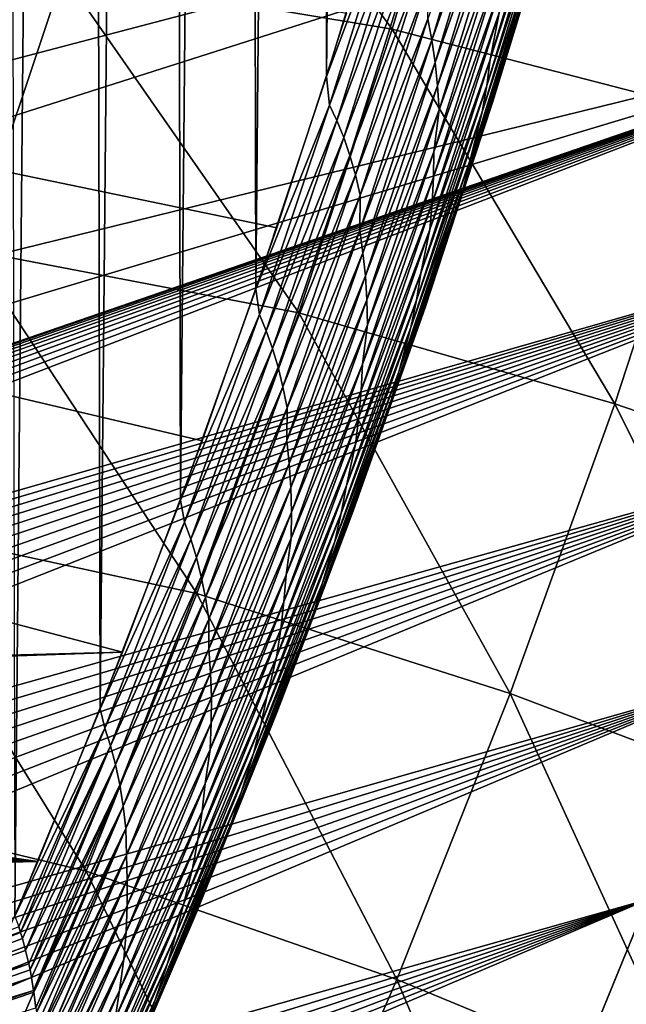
# Model space of a CAD drawing. Header units: millimetres. Extents: x -50 to 50, y -50 to 50.
# Tile 306 of 562: x 26.9 to 28.8, y -11.7 to -8.7. Entities that reach past the tile are written whole.
import ezdxf

# ---------------------------------------------------------------- set-up
doc = ezdxf.new("R2010")
doc.units = ezdxf.units.MM
doc.header["$LTSCALE"] = 65.185185
for name, color, linetype in [('1', 7, 'CONTINUOUS'), ('2', 7, 'CONTINUOUS'), ('21', 7, 'CONTINUOUS'), ('28', 7, 'CONTINUOUS'), ('37', 7, 'CONTINUOUS'), ('39', 7, 'CONTINUOUS'), ('46', 7, 'CONTINUOUS'), ('47', 7, 'CONTINUOUS')]:
    doc.layers.add(name, color=color, linetype=linetype)

msp = doc.modelspace()

# ---------------------------------------------------------------- linework, layer by layer
at = {"layer": '1', "color": 7, "linetype": 'Continuous', "true_color": 0xf5f5f5}
for points in [[(27.2459, -10.6406), (23.179, -10.7472), (3, -4.2351), (27.2459, -10.6406)], [(27.9218, -8.714), (27.7115, -9.3614), (3, -4.2351), (27.9218, -8.714)], [(27.7115, -9.3614), (27.4862, -10.0036), (3, -4.2351), (27.7115, -9.3614)], [(27.4862, -10.0036), (27.2459, -10.6406), (3, -4.2351), (27.4862, -10.0036)], [(23.2853, -10.7499), (23.179, -10.7472), (27.2459, -10.6406), (23.2853, -10.7499)], [(23.3914, -10.758), (23.2853, -10.7499), (27.2459, -10.6406), (23.3914, -10.758)], [(23.497, -10.7714), (23.3914, -10.758), (27.2459, -10.6406), (23.497, -10.7714)], [(26.991, -11.2716), (23.497, -10.7714), (27.2459, -10.6406), (26.991, -11.2716)], [(23.6017, -10.7902), (23.497, -10.7714), (26.991, -11.2716), (23.6017, -10.7902)], [(23.7053, -10.8142), (23.6017, -10.7902), (26.991, -11.2716), (23.7053, -10.8142)], [(23.8077, -10.8435), (23.7053, -10.8142), (26.991, -11.2716), (23.8077, -10.8435)], [(23.9083, -10.8779), (23.8077, -10.8435), (26.991, -11.2716), (23.9083, -10.8779)], [(24.0071, -10.9174), (23.9083, -10.8779), (26.991, -11.2716), (24.0071, -10.9174)], [(24.1038, -10.9618), (24.0071, -10.9174), (26.991, -11.2716), (24.1038, -10.9618)], [(24.1981, -11.0111), (24.1038, -10.9618), (26.991, -11.2716), (24.1981, -11.0111)], [(24.2898, -11.0651), (24.1981, -11.0111), (26.991, -11.2716), (24.2898, -11.0651)], [(24.3786, -11.1236), (24.2898, -11.0651), (26.991, -11.2716), (24.3786, -11.1236)], [(24.4644, -11.1866), (24.3786, -11.1236), (26.991, -11.2716), (24.4644, -11.1866)], [(24.5468, -11.2538), (24.4644, -11.1866), (26.991, -11.2716), (24.5468, -11.2538)], [(24.6258, -11.3251), (24.5468, -11.2538), (26.991, -11.2716), (24.6258, -11.3251)], [(26.7214, -11.8967), (24.6258, -11.3251), (26.991, -11.2716), (26.7214, -11.8967)]]:
    msp.add_3dface(points, dxfattribs=at)
at = {"layer": '2', "color": 7, "linetype": 'Continuous', "true_color": 0xf5f5f5}
for points in [[(27.1293, 10.9346, 4.3), (26.8697, 11.5578, 4.3), (26.9218, -11.436, 4.3), (27.1293, 10.9346, 4.3)], [(27.1785, -10.8117, 4.3), (27.1293, 10.9346, 4.3), (26.9218, -11.436, 4.3), (27.1785, -10.8117, 4.3)], [(27.3745, 10.3054, 4.3), (27.1293, 10.9346, 4.3), (27.1785, -10.8117, 4.3), (27.3745, 10.3054, 4.3)], [(27.4207, -10.1818, 4.3), (27.3745, 10.3054, 4.3), (27.1785, -10.8117, 4.3), (27.4207, -10.1818, 4.3)], [(27.605, 9.6709, 4.3), (27.3745, 10.3054, 4.3), (27.4207, -10.1818, 4.3), (27.605, 9.6709, 4.3)], [(27.6484, -9.5462, 4.3), (27.605, 9.6709, 4.3), (27.4207, -10.1818, 4.3), (27.6484, -9.5462, 4.3)], [(27.8209, 9.0311, 4.3), (27.605, 9.6709, 4.3), (27.6484, -9.5462, 4.3), (27.8209, 9.0311, 4.3)], [(27.8614, -8.9054, 4.3), (27.8209, 9.0311, 4.3), (27.6484, -9.5462, 4.3), (27.8614, -8.9054, 4.3)], [(28.0219, 8.3866, 4.3), (27.8209, 9.0311, 4.3), (27.8614, -8.9054, 4.3), (28.0219, 8.3866, 4.3)], [(28.0595, -8.26, 4.3), (28.0219, 8.3866, 4.3), (27.8614, -8.9054, 4.3), (28.0595, -8.26, 4.3)]]:
    msp.add_3dface(points, dxfattribs=at)
at = {"layer": '21', "color": 7, "linetype": 'Continuous', "true_color": 0xf5f5f5}
for points in [[(26.9335, -11.469, 4.2994), (25.1661, -12.168, 2.4), (26.9387, -11.4854, 4.2988), (26.9335, -11.469, 4.2994)], [(26.9387, -11.4854, 4.2988), (25.1661, -12.168, 2.4), (26.9443, -11.504, 4.2977), (26.9387, -11.4854, 4.2988)], [(26.9443, -11.504, 4.2977), (25.1661, -12.168, 2.4), (26.954, -11.5399, 4.295), (26.9443, -11.504, 4.2977)], [(26.954, -11.5399, 4.295), (25.1661, -12.168, 2.4), (26.9634, -11.58, 4.2909), (26.954, -11.5399, 4.295)], [(25.1661, -12.168, 2.4), (25.1827, -12.2185, 2.4), (26.9634, -11.58, 4.2909), (25.1661, -12.168, 2.4)], [(26.9634, -11.58, 4.2909), (25.1827, -12.2185, 2.4), (26.9672, -11.5984, 4.2887), (26.9634, -11.58, 4.2909)], [(26.9672, -11.5984, 4.2887), (25.1827, -12.2185, 2.4), (26.9716, -11.6217, 4.2857), (26.9672, -11.5984, 4.2887)], [(26.9716, -11.6217, 4.2857), (25.1827, -12.2185, 2.4), (26.978, -11.6609, 4.2799), (26.9716, -11.6217, 4.2857)], [(25.1827, -12.2185, 2.4), (25.198, -12.2695, 2.4), (26.978, -11.6609, 4.2799), (25.1827, -12.2185, 2.4)], [(26.978, -11.6609, 4.2799), (25.198, -12.2695, 2.4), (26.9787, -11.6658, 4.2792), (26.978, -11.6609, 4.2799)], [(26.9787, -11.6658, 4.2792), (25.198, -12.2695, 2.4), (26.9847, -11.7127, 4.2712), (26.9787, -11.6658, 4.2792)]]:
    msp.add_3dface(points, dxfattribs=at)
at = {"layer": '28', "color": 7, "linetype": 'Continuous', "true_color": 0xf5f5f5}
for points in [[(28.3724, -8.1505, 4.2209), (28.1671, -8.7307, 4.2391), (28.1791, -8.7956, 4.2209), (28.3724, -8.1505, 4.2209)], [(28.3724, -8.1505, 4.2209), (28.1791, -8.7956, 4.2209), (28.3843, -8.2153, 4.2005), (28.3724, -8.1505, 4.2209)], [(28.3843, -8.2153, 4.2005), (28.1791, -8.7956, 4.2209), (28.1888, -8.863, 4.2005), (28.3843, -8.2153, 4.2005)], [(28.3843, -8.2153, 4.2005), (28.1888, -8.863, 4.2005), (28.3938, -8.2825, 4.1781), (28.3843, -8.2153, 4.2005)], [(28.5493, -8.2041, 4.0079), (28.3547, -8.8534, 4.0079), (28.5416, -8.2803, 3.9749), (28.5493, -8.2041, 4.0079)], [(28.5493, -8.2041, 4.0079), (28.3814, -8.713, 4.0398), (28.3547, -8.8534, 4.0079), (28.5493, -8.2041, 4.0079)], [(28.0595, -8.26, 4.3), (27.8614, -8.9054, 4.3), (28.0679, -8.3547, 4.2988), (28.0595, -8.26, 4.3)], [(28.5416, -8.2803, 3.9749), (28.3547, -8.8534, 4.0079), (28.3443, -8.9323, 3.9749), (28.5416, -8.2803, 3.9749)], [(28.5416, -8.2803, 3.9749), (28.3443, -8.9323, 3.9749), (28.5309, -8.3571, 3.941), (28.5416, -8.2803, 3.9749)], [(28.3938, -8.2825, 4.1781), (28.1888, -8.863, 4.2005), (28.196, -8.9328, 4.1781), (28.3938, -8.2825, 4.1781)], [(28.3938, -8.2825, 4.1781), (28.196, -8.9328, 4.1781), (28.4006, -8.3522, 4.1538), (28.3938, -8.2825, 4.1781)], [(28.0679, -8.3547, 4.2988), (27.8614, -8.9054, 4.3), (27.8706, -8.9909, 4.2988), (28.0679, -8.3547, 4.2988)], [(28.0679, -8.3547, 4.2988), (27.8706, -8.9909, 4.2988), (28.0915, -8.4, 4.295), (28.0679, -8.3547, 4.2988)], [(28.4006, -8.3522, 4.1538), (28.196, -8.9328, 4.1781), (28.2004, -9.0052, 4.1538), (28.4006, -8.3522, 4.1538)], [(28.4006, -8.3522, 4.1538), (28.2004, -9.0052, 4.1538), (28.3859, -8.4875, 4.1277), (28.4006, -8.3522, 4.1538)], [(28.5309, -8.3571, 3.941), (28.331, -9.0118, 3.941), (28.496, -8.5065, 3.9064), (28.5309, -8.3571, 3.941)], [(28.5309, -8.3571, 3.941), (28.3443, -8.9323, 3.9749), (28.331, -9.0118, 3.941), (28.5309, -8.3571, 3.941)], [(28.5508, -8.3614, 3.8), (28.4601, -8.6609, 3.8357), (28.3613, -8.9833, 3.8), (28.5508, -8.3614, 3.8)], [(28.0915, -8.4, 4.295), (27.8706, -8.9909, 4.2988), (27.8927, -9.038, 4.295), (28.0915, -8.4, 4.295)], [(28.0915, -8.4, 4.295), (27.8927, -9.038, 4.295), (28.1135, -8.4491, 4.2887), (28.0915, -8.4, 4.295)], [(28.1135, -8.4491, 4.2887), (27.8927, -9.038, 4.295), (27.9131, -9.0892, 4.2887), (28.1135, -8.4491, 4.2887)], [(28.1135, -8.4491, 4.2887), (27.9131, -9.0892, 4.2887), (28.1339, -8.5013, 4.2799), (28.1135, -8.4491, 4.2887)], [(28.3859, -8.4875, 4.1277), (28.1851, -9.1322, 4.1277), (28.3872, -8.5611, 4.0999), (28.3859, -8.4875, 4.1277)], [(28.3859, -8.4875, 4.1277), (28.2004, -9.0052, 4.1538), (28.1851, -9.1322, 4.1277), (28.3859, -8.4875, 4.1277)], [(28.1339, -8.5013, 4.2799), (27.9131, -9.0892, 4.2887), (27.9318, -9.1435, 4.2799), (28.1339, -8.5013, 4.2799)], [(28.1339, -8.5013, 4.2799), (27.9318, -9.1435, 4.2799), (28.1525, -8.557, 4.2687), (28.1339, -8.5013, 4.2799)], [(28.496, -8.5065, 3.9064), (28.2949, -9.1531, 3.9064), (28.4794, -8.5839, 3.8712), (28.496, -8.5065, 3.9064)], [(28.496, -8.5065, 3.9064), (28.331, -9.0118, 3.941), (28.2949, -9.1531, 3.9064), (28.496, -8.5065, 3.9064)], [(28.1525, -8.557, 4.2687), (27.9318, -9.1435, 4.2799), (27.9485, -9.2014, 4.2687), (28.1525, -8.557, 4.2687)], [(28.1525, -8.557, 4.2687), (27.9485, -9.2014, 4.2687), (28.1691, -8.6157, 4.255), (28.1525, -8.557, 4.2687)], [(28.3872, -8.5611, 4.0999), (28.1851, -9.1322, 4.1277), (28.1839, -9.2085, 4.0999), (28.3872, -8.5611, 4.0999)], [(28.3872, -8.5611, 4.0999), (28.1839, -9.2085, 4.0999), (28.3858, -8.6364, 4.0705), (28.3872, -8.5611, 4.0999)], [(28.4794, -8.5839, 3.8712), (28.2949, -9.1531, 3.9064), (28.2756, -9.2331, 3.8712), (28.4794, -8.5839, 3.8712)], [(28.4794, -8.5839, 3.8712), (28.2756, -9.2331, 3.8712), (28.4601, -8.6609, 3.8357), (28.4794, -8.5839, 3.8712)], [(28.1691, -8.6157, 4.255), (27.9485, -9.2014, 4.2687), (27.9631, -9.2625, 4.255), (28.1691, -8.6157, 4.255)], [(28.1691, -8.6157, 4.255), (27.9631, -9.2625, 4.255), (28.1671, -8.7307, 4.2391), (28.1691, -8.6157, 4.255)], [(28.3858, -8.6364, 4.0705), (28.1798, -9.2864, 4.0705), (28.3814, -8.713, 4.0398), (28.3858, -8.6364, 4.0705)], [(28.3858, -8.6364, 4.0705), (28.1839, -9.2085, 4.0999), (28.1798, -9.2864, 4.0705), (28.3858, -8.6364, 4.0705)], [(28.4601, -8.6609, 3.8357), (28.2535, -9.3127, 3.8357), (28.3613, -8.9833, 3.8), (28.4601, -8.6609, 3.8357)], [(28.4601, -8.6609, 3.8357), (28.2756, -9.2331, 3.8712), (28.2535, -9.3127, 3.8357), (28.4601, -8.6609, 3.8357)], [(28.3814, -8.713, 4.0398), (28.1798, -9.2864, 4.0705), (28.1727, -9.3658, 4.0398), (28.3814, -8.713, 4.0398)], [(28.3814, -8.713, 4.0398), (28.1727, -9.3658, 4.0398), (28.3547, -8.8534, 4.0079), (28.3814, -8.713, 4.0398)], [(28.1671, -8.7307, 4.2391), (27.9613, -9.3688, 4.2391), (28.1791, -8.7956, 4.2209), (28.1671, -8.7307, 4.2391)], [(28.1671, -8.7307, 4.2391), (27.9631, -9.2625, 4.255), (27.9613, -9.3688, 4.2391), (28.1671, -8.7307, 4.2391)], [(28.1791, -8.7956, 4.2209), (27.9613, -9.3688, 4.2391), (27.9711, -9.4362, 4.2209), (28.1791, -8.7956, 4.2209)], [(28.1791, -8.7956, 4.2209), (27.9711, -9.4362, 4.2209), (28.1888, -8.863, 4.2005), (28.1791, -8.7956, 4.2209)], [(28.1888, -8.863, 4.2005), (27.9711, -9.4362, 4.2209), (27.9785, -9.5061, 4.2005), (28.1888, -8.863, 4.2005)], [(28.1888, -8.863, 4.2005), (27.9785, -9.5061, 4.2005), (28.196, -8.9328, 4.1781), (28.1888, -8.863, 4.2005)], [(28.3547, -8.8534, 4.0079), (28.1453, -9.498, 4.0079), (28.3443, -8.9323, 3.9749), (28.3547, -8.8534, 4.0079)], [(28.3547, -8.8534, 4.0079), (28.1727, -9.3658, 4.0398), (28.1453, -9.498, 4.0079), (28.3547, -8.8534, 4.0079)], [(27.8614, -8.9054, 4.3), (27.6484, -9.5462, 4.3), (27.8706, -8.9909, 4.2988), (27.8614, -8.9054, 4.3)], [(28.196, -8.9328, 4.1781), (27.9785, -9.5061, 4.2005), (27.9832, -9.5784, 4.1781), (28.196, -8.9328, 4.1781)], [(28.196, -8.9328, 4.1781), (27.9832, -9.5784, 4.1781), (28.2004, -9.0052, 4.1538), (28.196, -8.9328, 4.1781)], [(28.3443, -8.9323, 3.9749), (28.1453, -9.498, 4.0079), (28.1321, -9.5796, 3.9749), (28.3443, -8.9323, 3.9749)], [(28.3443, -8.9323, 3.9749), (28.1321, -9.5796, 3.9749), (28.331, -9.0118, 3.941), (28.3443, -8.9323, 3.9749)], [(27.8706, -8.9909, 4.2988), (27.6484, -9.5462, 4.3), (27.659, -9.6223, 4.2988), (27.8706, -8.9909, 4.2988)], [(27.8706, -8.9909, 4.2988), (27.659, -9.6223, 4.2988), (27.8927, -9.038, 4.295), (27.8706, -8.9909, 4.2988)], [(28.3613, -8.9833, 3.8), (28.2535, -9.3127, 3.8357), (28.1582, -9.6009, 3.8), (28.3613, -8.9833, 3.8)], [(28.2004, -9.0052, 4.1538), (27.9832, -9.5784, 4.1781), (27.9851, -9.6533, 4.1538), (28.2004, -9.0052, 4.1538)], [(28.2004, -9.0052, 4.1538), (27.9851, -9.6533, 4.1538), (28.1851, -9.1322, 4.1277), (28.2004, -9.0052, 4.1538)], [(28.331, -9.0118, 3.941), (28.1159, -9.6618, 3.941), (28.2949, -9.1531, 3.9064), (28.331, -9.0118, 3.941)], [(28.331, -9.0118, 3.941), (28.1321, -9.5796, 3.9749), (28.1159, -9.6618, 3.941), (28.331, -9.0118, 3.941)], [(27.8927, -9.038, 4.295), (27.659, -9.6223, 4.2988), (27.6795, -9.6714, 4.295), (27.8927, -9.038, 4.295)], [(27.8927, -9.038, 4.295), (27.6795, -9.6714, 4.295), (27.9131, -9.0892, 4.2887), (27.8927, -9.038, 4.295)], [(27.9131, -9.0892, 4.2887), (27.6795, -9.6714, 4.295), (27.6982, -9.7245, 4.2887), (27.9131, -9.0892, 4.2887)], [(27.9131, -9.0892, 4.2887), (27.6982, -9.7245, 4.2887), (27.9318, -9.1435, 4.2799), (27.9131, -9.0892, 4.2887)], [(28.1851, -9.1322, 4.1277), (27.9697, -9.7721, 4.1277), (28.1839, -9.2085, 4.0999), (28.1851, -9.1322, 4.1277)], [(28.1851, -9.1322, 4.1277), (27.9851, -9.6533, 4.1538), (27.9697, -9.7721, 4.1277), (28.1851, -9.1322, 4.1277)], [(27.9318, -9.1435, 4.2799), (27.6982, -9.7245, 4.2887), (27.715, -9.7809, 4.2799), (27.9318, -9.1435, 4.2799)], [(27.9318, -9.1435, 4.2799), (27.715, -9.7809, 4.2799), (27.9485, -9.2014, 4.2687), (27.9318, -9.1435, 4.2799)], [(28.2949, -9.1531, 3.9064), (28.0791, -9.7951, 3.9064), (28.2756, -9.2331, 3.8712), (28.2949, -9.1531, 3.9064)], [(28.2949, -9.1531, 3.9064), (28.1159, -9.6618, 3.941), (28.0791, -9.7951, 3.9064), (28.2949, -9.1531, 3.9064)], [(27.9485, -9.2014, 4.2687), (27.715, -9.7809, 4.2799), (27.7297, -9.841, 4.2687), (27.9485, -9.2014, 4.2687)], [(27.9485, -9.2014, 4.2687), (27.7297, -9.841, 4.2687), (27.9631, -9.2625, 4.255), (27.9485, -9.2014, 4.2687)], [(28.1839, -9.2085, 4.0999), (27.9697, -9.7721, 4.1277), (27.9658, -9.8511, 4.0999), (28.1839, -9.2085, 4.0999)], [(28.1839, -9.2085, 4.0999), (27.9658, -9.8511, 4.0999), (28.1798, -9.2864, 4.0705), (28.1839, -9.2085, 4.0999)], [(28.2756, -9.2331, 3.8712), (28.0791, -9.7951, 3.9064), (28.057, -9.8776, 3.8712), (28.2756, -9.2331, 3.8712)], [(28.2756, -9.2331, 3.8712), (28.057, -9.8776, 3.8712), (28.2535, -9.3127, 3.8357), (28.2756, -9.2331, 3.8712)], [(27.9631, -9.2625, 4.255), (27.7297, -9.841, 4.2687), (27.7422, -9.9043, 4.255), (27.9631, -9.2625, 4.255)], [(27.9631, -9.2625, 4.255), (27.7422, -9.9043, 4.255), (27.9613, -9.3688, 4.2391), (27.9631, -9.2625, 4.255)], [(28.1798, -9.2864, 4.0705), (27.9589, -9.9316, 4.0705), (28.1727, -9.3658, 4.0398), (28.1798, -9.2864, 4.0705)], [(28.1798, -9.2864, 4.0705), (27.9658, -9.8511, 4.0999), (27.9589, -9.9316, 4.0705), (28.1798, -9.2864, 4.0705)], [(28.2535, -9.3127, 3.8357), (28.032, -9.9596, 3.8357), (28.1582, -9.6009, 3.8), (28.2535, -9.3127, 3.8357)], [(28.2535, -9.3127, 3.8357), (28.057, -9.8776, 3.8712), (28.032, -9.9596, 3.8357), (28.2535, -9.3127, 3.8357)], [(27.9613, -9.3688, 4.2391), (27.7411, -10.0021, 4.2391), (27.9711, -9.4362, 4.2209), (27.9613, -9.3688, 4.2391)], [(27.9613, -9.3688, 4.2391), (27.7422, -9.9043, 4.255), (27.7411, -10.0021, 4.2391), (27.9613, -9.3688, 4.2391)], [(28.1727, -9.3658, 4.0398), (27.9589, -9.9316, 4.0705), (27.9491, -10.0135, 4.0398), (28.1727, -9.3658, 4.0398)], [(28.1727, -9.3658, 4.0398), (27.9491, -10.0135, 4.0398), (28.1453, -9.498, 4.0079), (28.1727, -9.3658, 4.0398)], [(27.9711, -9.4362, 4.2209), (27.7411, -10.0021, 4.2391), (27.7486, -10.0719, 4.2209), (27.9711, -9.4362, 4.2209)], [(27.9711, -9.4362, 4.2209), (27.7486, -10.0719, 4.2209), (27.9785, -9.5061, 4.2005), (27.9711, -9.4362, 4.2209)], [(28.1453, -9.498, 4.0079), (27.9213, -10.1377, 4.0079), (28.1321, -9.5796, 3.9749), (28.1453, -9.498, 4.0079)], [(28.1453, -9.498, 4.0079), (27.9491, -10.0135, 4.0398), (27.9213, -10.1377, 4.0079), (28.1453, -9.498, 4.0079)], [(27.9785, -9.5061, 4.2005), (27.7486, -10.0719, 4.2209), (27.7535, -10.1442, 4.2005), (27.9785, -9.5061, 4.2005)], [(27.9785, -9.5061, 4.2005), (27.7535, -10.1442, 4.2005), (27.9832, -9.5784, 4.1781), (27.9785, -9.5061, 4.2005)], [(27.6484, -9.5462, 4.3), (27.4207, -10.1818, 4.3), (27.659, -9.6223, 4.2988), (27.6484, -9.5462, 4.3)], [(27.9832, -9.5784, 4.1781), (27.7535, -10.1442, 4.2005), (27.7557, -10.2189, 4.1781), (27.9832, -9.5784, 4.1781)], [(27.9832, -9.5784, 4.1781), (27.7557, -10.2189, 4.1781), (27.9851, -9.6533, 4.1538), (27.9832, -9.5784, 4.1781)], [(28.1321, -9.5796, 3.9749), (27.9213, -10.1377, 4.0079), (27.9052, -10.2218, 3.9749), (28.1321, -9.5796, 3.9749)], [(28.1321, -9.5796, 3.9749), (27.9052, -10.2218, 3.9749), (28.1159, -9.6618, 3.941), (28.1321, -9.5796, 3.9749)], [(28.1582, -9.6009, 3.8), (28.032, -9.9596, 3.8357), (27.9417, -10.214, 3.8), (28.1582, -9.6009, 3.8)], [(27.659, -9.6223, 4.2988), (27.4207, -10.1818, 4.3), (27.433, -10.2488, 4.2988), (27.659, -9.6223, 4.2988)], [(27.659, -9.6223, 4.2988), (27.433, -10.2488, 4.2988), (27.6795, -9.6714, 4.295), (27.659, -9.6223, 4.2988)], [(27.6795, -9.6714, 4.295), (27.433, -10.2488, 4.2988), (27.4519, -10.2997, 4.295), (27.6795, -9.6714, 4.295)], [(27.6795, -9.6714, 4.295), (27.4519, -10.2997, 4.295), (27.6982, -9.7245, 4.2887), (27.6795, -9.6714, 4.295)], [(27.9851, -9.6533, 4.1538), (27.755, -10.2964, 4.1538), (27.9697, -9.7721, 4.1277), (27.9851, -9.6533, 4.1538)], [(27.9851, -9.6533, 4.1538), (27.7557, -10.2189, 4.1781), (27.755, -10.2964, 4.1538), (27.9851, -9.6533, 4.1538)], [(28.1159, -9.6618, 3.941), (27.886, -10.3066, 3.941), (28.0791, -9.7951, 3.9064), (28.1159, -9.6618, 3.941)], [(28.1159, -9.6618, 3.941), (27.9052, -10.2218, 3.9749), (27.886, -10.3066, 3.941), (28.1159, -9.6618, 3.941)], [(27.6982, -9.7245, 4.2887), (27.4519, -10.2997, 4.295), (27.4688, -10.3548, 4.2887), (27.6982, -9.7245, 4.2887)], [(27.6982, -9.7245, 4.2887), (27.4688, -10.3548, 4.2887), (27.715, -9.7809, 4.2799), (27.6982, -9.7245, 4.2887)], [(27.715, -9.7809, 4.2799), (27.4688, -10.3548, 4.2887), (27.4837, -10.4132, 4.2799), (27.715, -9.7809, 4.2799)], [(27.715, -9.7809, 4.2799), (27.4837, -10.4132, 4.2799), (27.7297, -9.841, 4.2687), (27.715, -9.7809, 4.2799)], [(27.9697, -9.7721, 4.1277), (27.7397, -10.407, 4.1277), (27.9658, -9.8511, 4.0999), (27.9697, -9.7721, 4.1277)], [(27.9697, -9.7721, 4.1277), (27.755, -10.2964, 4.1538), (27.7397, -10.407, 4.1277), (27.9697, -9.7721, 4.1277)], [(28.0791, -9.7951, 3.9064), (27.8488, -10.4319, 3.9064), (28.057, -9.8776, 3.8712), (28.0791, -9.7951, 3.9064)], [(28.0791, -9.7951, 3.9064), (27.886, -10.3066, 3.941), (27.8488, -10.4319, 3.9064), (28.0791, -9.7951, 3.9064)], [(27.7297, -9.841, 4.2687), (27.4837, -10.4132, 4.2799), (27.4963, -10.4754, 4.2687), (27.7297, -9.841, 4.2687)], [(27.7297, -9.841, 4.2687), (27.4963, -10.4754, 4.2687), (27.7422, -9.9043, 4.255), (27.7297, -9.841, 4.2687)], [(27.9658, -9.8511, 4.0999), (27.7397, -10.407, 4.1277), (27.733, -10.4884, 4.0999), (27.9658, -9.8511, 4.0999)], [(27.9658, -9.8511, 4.0999), (27.733, -10.4884, 4.0999), (27.9589, -9.9316, 4.0705), (27.9658, -9.8511, 4.0999)], [(28.057, -9.8776, 3.8712), (27.8488, -10.4319, 3.9064), (27.8237, -10.5168, 3.8712), (28.057, -9.8776, 3.8712)], [(28.057, -9.8776, 3.8712), (27.8237, -10.5168, 3.8712), (28.032, -9.9596, 3.8357), (28.057, -9.8776, 3.8712)], [(27.7422, -9.9043, 4.255), (27.4963, -10.4754, 4.2687), (27.5067, -10.5409, 4.255), (27.7422, -9.9043, 4.255)], [(27.7422, -9.9043, 4.255), (27.5067, -10.5409, 4.255), (27.7411, -10.0021, 4.2391), (27.7422, -9.9043, 4.255)], [(27.9589, -9.9316, 4.0705), (27.7233, -10.5715, 4.0705), (27.9491, -10.0135, 4.0398), (27.9589, -9.9316, 4.0705)], [(27.9589, -9.9316, 4.0705), (27.733, -10.4884, 4.0999), (27.7233, -10.5715, 4.0705), (27.9589, -9.9316, 4.0705)], [(28.032, -9.9596, 3.8357), (27.7957, -10.6012, 3.8357), (27.9417, -10.214, 3.8), (28.032, -9.9596, 3.8357)], [(28.032, -9.9596, 3.8357), (27.8237, -10.5168, 3.8712), (27.7957, -10.6012, 3.8357), (28.032, -9.9596, 3.8357)], [(27.7411, -10.0021, 4.2391), (27.5065, -10.6303, 4.2391), (27.7486, -10.0719, 4.2209), (27.7411, -10.0021, 4.2391)], [(27.7411, -10.0021, 4.2391), (27.5067, -10.5409, 4.255), (27.5065, -10.6303, 4.2391), (27.7411, -10.0021, 4.2391)], [(27.9491, -10.0135, 4.0398), (27.7233, -10.5715, 4.0705), (27.7105, -10.656, 4.0398), (27.9491, -10.0135, 4.0398)], [(27.9491, -10.0135, 4.0398), (27.7105, -10.656, 4.0398), (27.9213, -10.1377, 4.0079), (27.9491, -10.0135, 4.0398)], [(27.7486, -10.0719, 4.2209), (27.5065, -10.6303, 4.2391), (27.5116, -10.7023, 4.2209), (27.7486, -10.0719, 4.2209)], [(27.7486, -10.0719, 4.2209), (27.5116, -10.7023, 4.2209), (27.7535, -10.1442, 4.2005), (27.7486, -10.0719, 4.2209)], [(27.7535, -10.1442, 4.2005), (27.5116, -10.7023, 4.2209), (27.514, -10.7769, 4.2005), (27.7535, -10.1442, 4.2005)], [(27.7535, -10.1442, 4.2005), (27.514, -10.7769, 4.2005), (27.7557, -10.2189, 4.1781), (27.7535, -10.1442, 4.2005)], [(27.9213, -10.1377, 4.0079), (27.6827, -10.7722, 4.0079), (27.9052, -10.2218, 3.9749), (27.9213, -10.1377, 4.0079)], [(27.9213, -10.1377, 4.0079), (27.7105, -10.656, 4.0398), (27.6827, -10.7722, 4.0079), (27.9213, -10.1377, 4.0079)], [(27.4207, -10.1818, 4.3), (27.1785, -10.8117, 4.3), (27.433, -10.2488, 4.2988), (27.4207, -10.1818, 4.3)], [(27.7557, -10.2189, 4.1781), (27.514, -10.7769, 4.2005), (27.5136, -10.854, 4.1781), (27.7557, -10.2189, 4.1781)], [(27.7557, -10.2189, 4.1781), (27.5136, -10.854, 4.1781), (27.755, -10.2964, 4.1538), (27.7557, -10.2189, 4.1781)], [(27.9052, -10.2218, 3.9749), (27.6636, -10.8587, 3.9749), (27.886, -10.3066, 3.941), (27.9052, -10.2218, 3.9749)], [(27.9052, -10.2218, 3.9749), (27.6827, -10.7722, 4.0079), (27.6636, -10.8587, 3.9749), (27.9052, -10.2218, 3.9749)], [(27.9417, -10.214, 3.8), (27.7957, -10.6012, 3.8357), (27.7118, -10.8221, 3.8), (27.9417, -10.214, 3.8)], [(27.433, -10.2488, 4.2988), (27.1785, -10.8117, 4.3), (27.1928, -10.87, 4.2988), (27.433, -10.2488, 4.2988)], [(27.433, -10.2488, 4.2988), (27.1928, -10.87, 4.2988), (27.4519, -10.2997, 4.295), (27.433, -10.2488, 4.2988)], [(27.4519, -10.2997, 4.295), (27.1928, -10.87, 4.2988), (27.21, -10.9227, 4.295), (27.4519, -10.2997, 4.295)], [(27.4519, -10.2997, 4.295), (27.21, -10.9227, 4.295), (27.4688, -10.3548, 4.2887), (27.4519, -10.2997, 4.295)], [(27.755, -10.2964, 4.1538), (27.5101, -10.934, 4.1538), (27.7397, -10.407, 4.1277), (27.755, -10.2964, 4.1538)], [(27.755, -10.2964, 4.1538), (27.5136, -10.854, 4.1781), (27.5101, -10.934, 4.1538), (27.755, -10.2964, 4.1538)], [(27.886, -10.3066, 3.941), (27.6413, -10.9459, 3.941), (27.8488, -10.4319, 3.9064), (27.886, -10.3066, 3.941)], [(27.886, -10.3066, 3.941), (27.6636, -10.8587, 3.9749), (27.6413, -10.9459, 3.941), (27.886, -10.3066, 3.941)], [(27.4688, -10.3548, 4.2887), (27.21, -10.9227, 4.295), (27.225, -10.9796, 4.2887), (27.4688, -10.3548, 4.2887)], [(27.4688, -10.3548, 4.2887), (27.225, -10.9796, 4.2887), (27.4837, -10.4132, 4.2799), (27.4688, -10.3548, 4.2887)], [(27.4837, -10.4132, 4.2799), (27.225, -10.9796, 4.2887), (27.238, -11.04, 4.2799), (27.4837, -10.4132, 4.2799)], [(27.4837, -10.4132, 4.2799), (27.238, -11.04, 4.2799), (27.4963, -10.4754, 4.2687), (27.4837, -10.4132, 4.2799)], [(27.7397, -10.407, 4.1277), (27.4954, -11.0364, 4.1277), (27.733, -10.4884, 4.0999), (27.7397, -10.407, 4.1277)], [(27.7397, -10.407, 4.1277), (27.5101, -10.934, 4.1538), (27.4954, -11.0364, 4.1277), (27.7397, -10.407, 4.1277)], [(27.8488, -10.4319, 3.9064), (27.6041, -11.0633, 3.9064), (27.8237, -10.5168, 3.8712), (27.8488, -10.4319, 3.9064)], [(27.8488, -10.4319, 3.9064), (27.6413, -10.9459, 3.941), (27.6041, -11.0633, 3.9064), (27.8488, -10.4319, 3.9064)], [(27.4963, -10.4754, 4.2687), (27.238, -11.04, 4.2799), (27.2485, -11.1043, 4.2687), (27.4963, -10.4754, 4.2687)], [(27.4963, -10.4754, 4.2687), (27.2485, -11.1043, 4.2687), (27.5067, -10.5409, 4.255), (27.4963, -10.4754, 4.2687)], [(27.733, -10.4884, 4.0999), (27.4954, -11.0364, 4.1277), (27.4858, -11.1203, 4.0999), (27.733, -10.4884, 4.0999)], [(27.733, -10.4884, 4.0999), (27.4858, -11.1203, 4.0999), (27.7233, -10.5715, 4.0705), (27.733, -10.4884, 4.0999)], [(27.8237, -10.5168, 3.8712), (27.6041, -11.0633, 3.9064), (27.5758, -11.1506, 3.8712), (27.8237, -10.5168, 3.8712)], [(27.8237, -10.5168, 3.8712), (27.5758, -11.1506, 3.8712), (27.7957, -10.6012, 3.8357), (27.8237, -10.5168, 3.8712)], [(27.5067, -10.5409, 4.255), (27.2485, -11.1043, 4.2687), (27.2565, -11.1719, 4.255), (27.5067, -10.5409, 4.255)], [(27.5067, -10.5409, 4.255), (27.2565, -11.1719, 4.255), (27.5065, -10.6303, 4.2391), (27.5067, -10.5409, 4.255)], [(27.7233, -10.5715, 4.0705), (27.473, -11.2058, 4.0705), (27.7105, -10.656, 4.0398), (27.7233, -10.5715, 4.0705)], [(27.7233, -10.5715, 4.0705), (27.4858, -11.1203, 4.0999), (27.473, -11.2058, 4.0705), (27.7233, -10.5715, 4.0705)], [(27.7957, -10.6012, 3.8357), (27.5447, -11.2372, 3.8357), (27.7118, -10.8221, 3.8), (27.7957, -10.6012, 3.8357)], [(27.7957, -10.6012, 3.8357), (27.5758, -11.1506, 3.8712), (27.5447, -11.2372, 3.8357), (27.7957, -10.6012, 3.8357)], [(27.5065, -10.6303, 4.2391), (27.2565, -11.1719, 4.255), (27.2577, -11.2529, 4.2391), (27.5065, -10.6303, 4.2391)], [(27.5065, -10.6303, 4.2391), (27.2577, -11.2529, 4.2391), (27.5116, -10.7023, 4.2209), (27.5065, -10.6303, 4.2391)], [(27.7105, -10.656, 4.0398), (27.473, -11.2058, 4.0705), (27.4571, -11.2928, 4.0398), (27.7105, -10.656, 4.0398)], [(27.7105, -10.656, 4.0398), (27.4571, -11.2928, 4.0398), (27.6827, -10.7722, 4.0079), (27.7105, -10.656, 4.0398)], [(27.5116, -10.7023, 4.2209), (27.2577, -11.2529, 4.2391), (27.2603, -11.3272, 4.2209), (27.5116, -10.7023, 4.2209)], [(27.5116, -10.7023, 4.2209), (27.2603, -11.3272, 4.2209), (27.514, -10.7769, 4.2005), (27.5116, -10.7023, 4.2209)], [(27.6827, -10.7722, 4.0079), (27.4571, -11.2928, 4.0398), (27.4297, -11.401, 4.0079), (27.6827, -10.7722, 4.0079)], [(27.6827, -10.7722, 4.0079), (27.4297, -11.401, 4.0079), (27.6636, -10.8587, 3.9749), (27.6827, -10.7722, 4.0079)], [(27.514, -10.7769, 4.2005), (27.26, -11.4041, 4.2005), (27.5136, -10.854, 4.1781), (27.514, -10.7769, 4.2005)], [(27.514, -10.7769, 4.2005), (27.2603, -11.3272, 4.2209), (27.26, -11.4041, 4.2005), (27.514, -10.7769, 4.2005)], [(27.1785, -10.8117, 4.3), (26.9218, -11.436, 4.3), (27.1928, -10.87, 4.2988), (27.1785, -10.8117, 4.3)], [(27.7118, -10.8221, 3.8), (27.5447, -11.2372, 3.8357), (27.4687, -11.4251, 3.8), (27.7118, -10.8221, 3.8)], [(27.5136, -10.854, 4.1781), (27.26, -11.4041, 4.2005), (27.2569, -11.4835, 4.1781), (27.5136, -10.854, 4.1781)], [(27.5136, -10.854, 4.1781), (27.2569, -11.4835, 4.1781), (27.5101, -10.934, 4.1538), (27.5136, -10.854, 4.1781)], [(27.6636, -10.8587, 3.9749), (27.4074, -11.4899, 3.9749), (27.6413, -10.9459, 3.941), (27.6636, -10.8587, 3.9749)], [(27.6636, -10.8587, 3.9749), (27.4297, -11.401, 4.0079), (27.4074, -11.4899, 3.9749), (27.6636, -10.8587, 3.9749)], [(26.9218, -11.436, 4.3), (26.9335, -11.469, 4.2994), (27.1928, -10.87, 4.2988), (26.9218, -11.436, 4.3)], [(26.9335, -11.469, 4.2994), (26.9387, -11.4854, 4.2988), (27.1928, -10.87, 4.2988), (26.9335, -11.469, 4.2994)], [(27.1928, -10.87, 4.2988), (26.9387, -11.4854, 4.2988), (27.21, -10.9227, 4.295), (27.1928, -10.87, 4.2988)], [(26.9387, -11.4854, 4.2988), (26.9443, -11.504, 4.2977), (27.21, -10.9227, 4.295), (26.9387, -11.4854, 4.2988)], [(26.9443, -11.504, 4.2977), (26.954, -11.5399, 4.295), (27.21, -10.9227, 4.295), (26.9443, -11.504, 4.2977)], [(27.21, -10.9227, 4.295), (26.954, -11.5399, 4.295), (27.225, -10.9796, 4.2887), (27.21, -10.9227, 4.295)], [(27.5101, -10.934, 4.1538), (27.2505, -11.5657, 4.1538), (27.4954, -11.0364, 4.1277), (27.5101, -10.934, 4.1538)], [(27.5101, -10.934, 4.1538), (27.2569, -11.4835, 4.1781), (27.2505, -11.5657, 4.1538), (27.5101, -10.934, 4.1538)], [(27.6413, -10.9459, 3.941), (27.382, -11.5795, 3.941), (27.6041, -11.0633, 3.9064), (27.6413, -10.9459, 3.941)], [(27.6413, -10.9459, 3.941), (27.4074, -11.4899, 3.9749), (27.382, -11.5795, 3.941), (27.6413, -10.9459, 3.941)], [(26.954, -11.5399, 4.295), (26.9634, -11.58, 4.2909), (27.225, -10.9796, 4.2887), (26.954, -11.5399, 4.295)], [(26.9634, -11.58, 4.2909), (26.9672, -11.5984, 4.2887), (27.225, -10.9796, 4.2887), (26.9634, -11.58, 4.2909)], [(27.225, -10.9796, 4.2887), (26.9672, -11.5984, 4.2887), (27.238, -11.04, 4.2799), (27.225, -10.9796, 4.2887)], [(26.9672, -11.5984, 4.2887), (26.9716, -11.6217, 4.2857), (27.238, -11.04, 4.2799), (26.9672, -11.5984, 4.2887)], [(26.9716, -11.6217, 4.2857), (26.978, -11.6609, 4.2799), (27.238, -11.04, 4.2799), (26.9716, -11.6217, 4.2857)], [(27.238, -11.04, 4.2799), (26.978, -11.6609, 4.2799), (27.2485, -11.1043, 4.2687), (27.238, -11.04, 4.2799)], [(27.4954, -11.0364, 4.1277), (27.2367, -11.6602, 4.1277), (27.4858, -11.1203, 4.0999), (27.4954, -11.0364, 4.1277)], [(27.4954, -11.0364, 4.1277), (27.2505, -11.5657, 4.1538), (27.2367, -11.6602, 4.1277), (27.4954, -11.0364, 4.1277)], [(27.6041, -11.0633, 3.9064), (27.345, -11.689, 3.9064), (27.5758, -11.1506, 3.8712), (27.6041, -11.0633, 3.9064)], [(27.6041, -11.0633, 3.9064), (27.382, -11.5795, 3.941), (27.345, -11.689, 3.9064), (27.6041, -11.0633, 3.9064)], [(26.978, -11.6609, 4.2799), (26.9787, -11.6658, 4.2792), (27.2485, -11.1043, 4.2687), (26.978, -11.6609, 4.2799)], [(26.9787, -11.6658, 4.2792), (26.9847, -11.7127, 4.2712), (27.2485, -11.1043, 4.2687), (26.9787, -11.6658, 4.2792)], [(26.9847, -11.7127, 4.2712), (26.9863, -11.727, 4.2687), (27.2485, -11.1043, 4.2687), (26.9847, -11.7127, 4.2712)], [(27.2485, -11.1043, 4.2687), (26.9863, -11.727, 4.2687), (27.2565, -11.1719, 4.255), (27.2485, -11.1043, 4.2687)], [(27.4858, -11.1203, 4.0999), (27.2367, -11.6602, 4.1277), (27.2241, -11.7464, 4.0999), (27.4858, -11.1203, 4.0999)], [(27.4858, -11.1203, 4.0999), (27.2241, -11.7464, 4.0999), (27.473, -11.2058, 4.0705), (27.4858, -11.1203, 4.0999)], [(27.5758, -11.1506, 3.8712), (27.345, -11.689, 3.9064), (27.3135, -11.7785, 3.8712), (27.5758, -11.1506, 3.8712)], [(27.5758, -11.1506, 3.8712), (27.3135, -11.7785, 3.8712), (27.5447, -11.2372, 3.8357), (27.5758, -11.1506, 3.8712)], [(26.9863, -11.727, 4.2687), (26.9895, -11.7622, 4.262), (27.2565, -11.1719, 4.255), (26.9863, -11.727, 4.2687)], [(26.9895, -11.7622, 4.262), (26.992, -11.7967, 4.255), (27.2565, -11.1719, 4.255), (26.9895, -11.7622, 4.262)], [(27.2565, -11.1719, 4.255), (26.992, -11.7967, 4.255), (27.2577, -11.2529, 4.2391), (27.2565, -11.1719, 4.255)], [(27.473, -11.2058, 4.0705), (27.2082, -11.8343, 4.0705), (27.4571, -11.2928, 4.0398), (27.473, -11.2058, 4.0705)], [(27.473, -11.2058, 4.0705), (27.2241, -11.7464, 4.0999), (27.2082, -11.8343, 4.0705), (27.473, -11.2058, 4.0705)], [(27.5447, -11.2372, 3.8357), (27.2792, -11.8673, 3.8357), (27.4687, -11.4251, 3.8), (27.5447, -11.2372, 3.8357)], [(27.5447, -11.2372, 3.8357), (27.3135, -11.7785, 3.8712), (27.2792, -11.8673, 3.8357), (27.5447, -11.2372, 3.8357)], [(26.992, -11.7967, 4.255), (26.9929, -11.8136, 4.2515), (27.2577, -11.2529, 4.2391), (26.992, -11.7967, 4.255)], [(26.9929, -11.8136, 4.2515), (26.9948, -11.8668, 4.2397), (27.2577, -11.2529, 4.2391), (26.9929, -11.8136, 4.2515)], [(26.9948, -11.8668, 4.2397), (26.9948, -11.8697, 4.2391), (27.2577, -11.2529, 4.2391), (26.9948, -11.8668, 4.2397)], [(27.2577, -11.2529, 4.2391), (26.9948, -11.8697, 4.2391), (27.2603, -11.3272, 4.2209), (27.2577, -11.2529, 4.2391)], [(27.4571, -11.2928, 4.0398), (27.2082, -11.8343, 4.0705), (27.1892, -11.9235, 4.0398), (27.4571, -11.2928, 4.0398)], [(27.4571, -11.2928, 4.0398), (27.1892, -11.9235, 4.0398), (27.4297, -11.401, 4.0079), (27.4571, -11.2928, 4.0398)], [(26.9948, -11.8697, 4.2391), (26.9952, -11.9225, 4.2266), (27.2603, -11.3272, 4.2209), (26.9948, -11.8697, 4.2391)], [(26.9952, -11.9225, 4.2266), (26.9949, -11.9457, 4.2209), (27.2603, -11.3272, 4.2209), (26.9952, -11.9225, 4.2266)], [(27.2603, -11.3272, 4.2209), (26.9949, -11.9457, 4.2209), (27.26, -11.4041, 4.2005), (27.2603, -11.3272, 4.2209)], [(26.9939, -11.9807, 4.2121), (26.9919, -12.0248, 4.2006), (27.26, -11.4041, 4.2005), (26.9939, -11.9807, 4.2121)], [(27.26, -11.4041, 4.2005), (26.9919, -12.0248, 4.2006), (27.2569, -11.4835, 4.1781), (27.26, -11.4041, 4.2005)], [(26.9949, -11.9457, 4.2209), (26.9939, -11.9807, 4.2121), (27.26, -11.4041, 4.2005), (26.9949, -11.9457, 4.2209)], [(27.4297, -11.401, 4.0079), (27.1892, -11.9235, 4.0398), (27.1624, -12.0239, 4.0079), (27.4297, -11.401, 4.0079)], [(27.4297, -11.401, 4.0079), (27.1624, -12.0239, 4.0079), (27.4074, -11.4899, 3.9749), (27.4297, -11.401, 4.0079)], [(27.4687, -11.4251, 3.8), (27.2792, -11.8673, 3.8357), (27.2125, -12.0227, 3.8), (27.4687, -11.4251, 3.8)], [(26.9908, -12.042, 4.196), (26.9858, -12.1068, 4.1781), (27.2569, -11.4835, 4.1781), (26.9908, -12.042, 4.196)], [(27.2569, -11.4835, 4.1781), (26.9858, -12.1068, 4.1781), (27.2505, -11.5657, 4.1538), (27.2569, -11.4835, 4.1781)], [(26.9919, -12.0248, 4.2006), (26.9908, -12.042, 4.196), (27.2569, -11.4835, 4.1781), (26.9919, -12.0248, 4.2006)], [(27.4074, -11.4899, 3.9749), (27.1369, -12.1151, 3.9749), (27.382, -11.5795, 3.941), (27.4074, -11.4899, 3.9749)], [(27.4074, -11.4899, 3.9749), (27.1624, -12.0239, 4.0079), (27.1369, -12.1151, 3.9749), (27.4074, -11.4899, 3.9749)], [(26.9786, -12.1742, 4.1588), (26.9765, -12.1909, 4.1538), (27.2505, -11.5657, 4.1538), (26.9786, -12.1742, 4.1588)], [(27.2505, -11.5657, 4.1538), (26.9765, -12.1909, 4.1538), (27.2367, -11.6602, 4.1277), (27.2505, -11.5657, 4.1538)], [(26.9858, -12.1068, 4.1781), (26.9786, -12.1742, 4.1588), (27.2505, -11.5657, 4.1538), (26.9858, -12.1068, 4.1781)], [(27.382, -11.5795, 3.941), (27.1081, -12.2069, 3.941), (27.345, -11.689, 3.9064), (27.382, -11.5795, 3.941)], [(27.382, -11.5795, 3.941), (27.1369, -12.1151, 3.9749), (27.1081, -12.2069, 3.941), (27.382, -11.5795, 3.941)], [(26.969, -12.2455, 4.1375), (26.9641, -12.2774, 4.1277), (27.2367, -11.6602, 4.1277), (26.969, -12.2455, 4.1375)], [(27.2367, -11.6602, 4.1277), (26.9641, -12.2774, 4.1277), (27.2241, -11.7464, 4.0999), (27.2367, -11.6602, 4.1277)], [(26.9765, -12.1909, 4.1538), (26.969, -12.2455, 4.1375), (27.2367, -11.6602, 4.1277), (26.9765, -12.1909, 4.1538)], [(27.345, -11.689, 3.9064), (27.0717, -12.3086, 3.9064), (27.3135, -11.7785, 3.8712), (27.345, -11.689, 3.9064)], [(27.345, -11.689, 3.9064), (27.1081, -12.2069, 3.941), (27.0717, -12.3086, 3.9064), (27.345, -11.689, 3.9064)]]:
    msp.add_3dface(points, dxfattribs=at)
at = {"layer": '37', "color": 15, "linetype": 'Continuous', "true_color": 0xaf503c}
for points in [[(27.32, -7.7566, -11.977), (28.0594, -8.7625, -11.5629), (27.0674, -8.5966, -11.977), (27.32, -7.7566, -11.977)], [(28.3147, -7.8989, -11.5629), (28.0594, -8.7625, -11.5629), (27.32, -7.7566, -11.977), (28.3147, -7.8989, -11.5629)], [(28.3147, -7.8989, -11.5629), (29.0193, -9.01, -11.1346), (28.0594, -8.7625, -11.5629), (28.3147, -7.8989, -11.5629)], [(29.281, -8.1194, -11.1346), (29.0193, -9.01, -11.1346), (28.3147, -7.8989, -11.5629), (29.281, -8.1194, -11.1346)], [(26.2087, -7.9841, -12.3767), (27.0674, -8.5966, -11.977), (25.9551, -8.7736, -12.3767), (26.2087, -7.9841, -12.3767)], [(27.0674, -8.5966, -11.977), (26.7889, -9.4285, -11.977), (25.9551, -8.7736, -12.3767), (27.0674, -8.5966, -11.977)], [(27.0674, -8.5966, -11.977), (27.7778, -9.6178, -11.5629), (26.7889, -9.4285, -11.977), (27.0674, -8.5966, -11.977)], [(28.0594, -8.7625, -11.5629), (27.7778, -9.6178, -11.5629), (27.0674, -8.5966, -11.977), (28.0594, -8.7625, -11.5629)], [(28.0594, -8.7625, -11.5629), (28.7305, -9.8921, -11.1346), (27.7778, -9.6178, -11.5629), (28.0594, -8.7625, -11.5629)], [(29.0193, -9.01, -11.1346), (28.7305, -9.8921, -11.1346), (28.0594, -8.7625, -11.5629), (29.0193, -9.01, -11.1346)], [(29.0193, -9.01, -11.1346), (29.661, -10.2114, -10.6921), (28.7305, -9.8921, -11.1346), (29.0193, -9.01, -11.1346)], [(26.7889, -9.4285, -11.977), (27.4702, -10.4641, -11.5629), (26.4849, -10.2513, -11.977), (26.7889, -9.4285, -11.977)], [(27.7778, -9.6178, -11.5629), (27.4702, -10.4641, -11.5629), (26.7889, -9.4285, -11.977), (27.7778, -9.6178, -11.5629)], [(27.7778, -9.6178, -11.5629), (28.4149, -10.765, -11.1346), (27.4702, -10.4641, -11.5629), (27.7778, -9.6178, -11.5629)], [(28.7305, -9.8921, -11.1346), (28.4149, -10.765, -11.1346), (27.7778, -9.6178, -11.5629), (28.7305, -9.8921, -11.1346)], [(28.7305, -9.8921, -11.1346), (29.3352, -11.1126, -10.6921), (28.4149, -10.765, -11.1346), (28.7305, -9.8921, -11.1346)], [(29.661, -10.2114, -10.6921), (29.3352, -11.1126, -10.6921), (28.7305, -9.8921, -11.1346), (29.661, -10.2114, -10.6921)], [(26.4849, -10.2513, -11.977), (27.1367, -11.3006, -11.5629), (26.1556, -11.0644, -11.977), (26.4849, -10.2513, -11.977)], [(27.4702, -10.4641, -11.5629), (27.1367, -11.3006, -11.5629), (26.4849, -10.2513, -11.977), (27.4702, -10.4641, -11.5629)], [(27.4702, -10.4641, -11.5629), (28.0728, -11.6278, -11.1346), (27.1367, -11.3006, -11.5629), (27.4702, -10.4641, -11.5629)], [(28.4149, -10.765, -11.1346), (28.0728, -11.6278, -11.1346), (27.4702, -10.4641, -11.5629), (28.4149, -10.765, -11.1346)], [(28.4149, -10.765, -11.1346), (28.9821, -12.0033, -10.6921), (28.0728, -11.6278, -11.1346), (28.4149, -10.765, -11.1346)], [(29.3352, -11.1126, -10.6921), (28.9821, -12.0033, -10.6921), (28.4149, -10.765, -11.1346), (29.3352, -11.1126, -10.6921)], [(27.1367, -11.3006, -11.5629), (26.7778, -12.1265, -11.5629), (26.1556, -11.0644, -11.977), (27.1367, -11.3006, -11.5629)], [(27.1367, -11.3006, -11.5629), (27.7045, -12.4798, -11.1346), (26.7778, -12.1265, -11.5629), (27.1367, -11.3006, -11.5629)], [(28.0728, -11.6278, -11.1346), (27.7045, -12.4798, -11.1346), (27.1367, -11.3006, -11.5629), (28.0728, -11.6278, -11.1346)], [(28.0728, -11.6278, -11.1346), (28.602, -12.8829, -10.6921), (27.7045, -12.4798, -11.1346), (28.0728, -11.6278, -11.1346)], [(28.9821, -12.0033, -10.6921), (28.602, -12.8829, -10.6921), (28.0728, -11.6278, -11.1346), (28.9821, -12.0033, -10.6921)]]:
    msp.add_3dface(points, dxfattribs=at)
at = {"layer": '39', "color": 15, "linetype": 'Continuous', "true_color": 0xaf503c}
for points in [[(28.5649, -12.0349, 4.5), (49.3779, -5.6237, 4.5), (28.8297, -11.3861, 4.5), (28.5649, -12.0349, 4.5)], [(49.2697, -6.5041, 4.5), (49.3779, -5.6237, 4.5), (28.5649, -12.0349, 4.5), (49.2697, -6.5041, 4.5)], [(27.9918, -13.3135, 4.5), (49.2697, -6.5041, 4.5), (28.2856, -12.6773, 4.5), (27.9918, -13.3135, 4.5)], [(49.1457, -7.3826, 4.5), (49.2697, -6.5041, 4.5), (27.9918, -13.3135, 4.5), (49.1457, -7.3826, 4.5)], [(28.2856, -12.6773, 4.5), (49.2697, -6.5041, 4.5), (28.5649, -12.0349, 4.5), (28.2856, -12.6773, 4.5)], [(27.6837, -13.9427, 4.5), (49.1457, -7.3826, 4.5), (27.9918, -13.3135, 4.5), (27.6837, -13.9427, 4.5)], [(49.006, -8.2586, 4.5), (49.1457, -7.3826, 4.5), (27.6837, -13.9427, 4.5), (49.006, -8.2586, 4.5)], [(27.0253, -15.1795, 4.5), (49.006, -8.2586, 4.5), (27.3615, -14.5648, 4.5), (27.0253, -15.1795, 4.5)], [(48.8508, -9.1321, 4.5), (49.006, -8.2586, 4.5), (27.0253, -15.1795, 4.5), (48.8508, -9.1321, 4.5)], [(27.3615, -14.5648, 4.5), (49.006, -8.2586, 4.5), (27.6837, -13.9427, 4.5), (27.3615, -14.5648, 4.5)], [(26.3116, -16.3853, 4.5), (48.8508, -9.1321, 4.5), (26.6753, -15.7865, 4.5), (26.3116, -16.3853, 4.5)], [(48.6799, -10.0026, 4.5), (48.8508, -9.1321, 4.5), (26.3116, -16.3853, 4.5), (48.6799, -10.0026, 4.5)], [(26.6753, -15.7865, 4.5), (48.8508, -9.1321, 4.5), (27.0253, -15.1795, 4.5), (26.6753, -15.7865, 4.5)], [(25.9346, -16.9758, 4.5), (48.6799, -10.0026, 4.5), (26.3116, -16.3853, 4.5), (25.9346, -16.9758, 4.5)], [(48.4936, -10.87, 4.5), (48.6799, -10.0026, 4.5), (25.9346, -16.9758, 4.5), (48.4936, -10.87, 4.5)], [(25.1409, -18.1305, 4.5), (48.4936, -10.87, 4.5), (25.5442, -17.5577, 4.5), (25.1409, -18.1305, 4.5)], [(48.2918, -11.7338, 4.5), (48.4936, -10.87, 4.5), (25.1409, -18.1305, 4.5), (48.2918, -11.7338, 4.5)], [(25.5442, -17.5577, 4.5), (48.4936, -10.87, 4.5), (25.9346, -16.9758, 4.5), (25.5442, -17.5577, 4.5)]]:
    msp.add_3dface(points, dxfattribs=at)
at = {"layer": '46', "color": 15, "linetype": 'Continuous', "true_color": 0xaf503c}
for points in [[(21.9047, -9.676), (30.2639, -6.7014), (22.1467, -9.1087), (21.9047, -9.676)], [(30.1046, -7.3837), (30.2639, -6.7014), (21.9047, -9.676), (30.1046, -7.3837)], [(22.1467, -9.1087), (30.2639, -6.7014), (22.3739, -8.5354), (22.1467, -9.1087)], [(21.6482, -10.2368), (30.1046, -7.3837), (21.9047, -9.676), (21.6482, -10.2368)], [(29.93, -8.0622), (30.1046, -7.3837), (21.6482, -10.2368), (29.93, -8.0622)], [(21.3774, -10.7909), (29.93, -8.0622), (21.6482, -10.2368), (21.3774, -10.7909)], [(29.7401, -8.7366), (29.93, -8.0622), (21.3774, -10.7909), (29.7401, -8.7366)], [(29.7401, -8.7366), (21.0924, -11.3378), (22.6925, -11.1627), (29.7401, -8.7366)], [(21.0924, -11.3378), (29.7401, -8.7366), (21.3774, -10.7909), (21.0924, -11.3378)], [(22.7827, -11.1394), (29.7401, -8.7366), (22.6925, -11.1627), (22.7827, -11.1394)], [(22.874, -11.121), (29.7401, -8.7366), (22.7827, -11.1394), (22.874, -11.121)], [(22.9662, -11.1074), (29.7401, -8.7366), (22.874, -11.121), (22.9662, -11.1074)], [(23.059, -11.0988), (29.7401, -8.7366), (22.9662, -11.1074), (23.059, -11.0988)], [(23.1521, -11.0951), (29.7401, -8.7366), (23.059, -11.0988), (23.1521, -11.0951)], [(23.2452, -11.0963), (29.7401, -8.7366), (23.1521, -11.0951), (23.2452, -11.0963)], [(23.3382, -11.1026), (29.7401, -8.7366), (23.2452, -11.0963), (23.3382, -11.1026)], [(23.4307, -11.1137), (29.7401, -8.7366), (23.3382, -11.1026), (23.4307, -11.1137)], [(23.5225, -11.1298), (29.7401, -8.7366), (23.4307, -11.1137), (23.5225, -11.1298)], [(29.535, -9.4065), (29.7401, -8.7366), (23.5225, -11.1298), (29.535, -9.4065)], [(23.6133, -11.1507), (29.535, -9.4065), (23.5225, -11.1298), (23.6133, -11.1507)], [(23.7028, -11.1764), (29.535, -9.4065), (23.6133, -11.1507), (23.7028, -11.1764)], [(23.7909, -11.2069), (29.535, -9.4065), (23.7028, -11.1764), (23.7909, -11.2069)], [(23.8772, -11.242), (29.535, -9.4065), (23.7909, -11.2069), (23.8772, -11.242)], [(23.9615, -11.2817), (29.535, -9.4065), (23.8772, -11.242), (23.9615, -11.2817)], [(24.0436, -11.3258), (29.535, -9.4065), (23.9615, -11.2817), (24.0436, -11.3258)], [(24.1232, -11.3741), (29.535, -9.4065), (24.0436, -11.3258), (24.1232, -11.3741)], [(24.2001, -11.4267), (29.535, -9.4065), (24.1232, -11.3741), (24.2001, -11.4267)], [(24.2741, -11.4833), (29.535, -9.4065), (24.2001, -11.4267), (24.2741, -11.4833)], [(29.3148, -10.0717), (29.535, -9.4065), (24.2741, -11.4833), (29.3148, -10.0717)], [(24.345, -11.5437), (29.3148, -10.0717), (24.2741, -11.4833), (24.345, -11.5437)], [(24.4127, -11.6078), (29.3148, -10.0717), (24.345, -11.5437), (24.4127, -11.6078)], [(24.4767, -11.6755), (29.3148, -10.0717), (24.4127, -11.6078), (24.4767, -11.6755)], [(24.5371, -11.7464), (29.3148, -10.0717), (24.4767, -11.6755), (24.5371, -11.7464)], [(24.5937, -11.8205), (29.3148, -10.0717), (24.5371, -11.7464), (24.5937, -11.8205)], [(24.6462, -11.8974), (29.3148, -10.0717), (24.5937, -11.8205), (24.6462, -11.8974)], [(24.6945, -11.9771), (29.3148, -10.0717), (24.6462, -11.8974), (24.6945, -11.9771)], [(29.0797, -10.7316), (29.3148, -10.0717), (24.6945, -11.9771), (29.0797, -10.7316)], [(24.7386, -12.0592), (29.0797, -10.7316), (24.6945, -11.9771), (24.7386, -12.0592)], [(24.7781, -12.1435), (29.0797, -10.7316), (24.7386, -12.0592), (24.7781, -12.1435)], [(24.8132, -12.2299), (29.0797, -10.7316), (24.7781, -12.1435), (24.8132, -12.2299)], [(24.8436, -12.3179), (29.0797, -10.7316), (24.8132, -12.2299), (24.8436, -12.3179)], [(24.8693, -12.4075), (29.0797, -10.7316), (24.8436, -12.3179), (24.8693, -12.4075)], [(24.8902, -12.4983), (29.0797, -10.7316), (24.8693, -12.4075), (24.8902, -12.4983)], [(28.8296, -11.3862), (29.0797, -10.7316), (24.8902, -12.4983), (28.8296, -11.3862)], [(24.9062, -12.5901), (28.8296, -11.3862), (24.8902, -12.4983), (24.9062, -12.5901)], [(24.9173, -12.6826), (28.8296, -11.3862), (24.9062, -12.5901), (24.9173, -12.6826)], [(24.9122, -13.0546), (28.8296, -11.3862), (24.9209, -12.9618), (24.9122, -13.0546)], [(28.5649, -12.0348), (28.8296, -11.3862), (24.9122, -13.0546), (28.5649, -12.0348)], [(24.9235, -12.7756), (28.8296, -11.3862), (24.9173, -12.6826), (24.9235, -12.7756)], [(24.9209, -12.9618), (28.8296, -11.3862), (24.9247, -12.8687), (24.9209, -12.9618)], [(24.9247, -12.8687), (28.8296, -11.3862), (24.9235, -12.7756), (24.9247, -12.8687)]]:
    msp.add_3dface(points, dxfattribs=at)
at = {"layer": '47', "color": 15, "linetype": 'Continuous', "true_color": 0xaf503c}
for points in [[(28.5649, -12.0349, 4.5), (28.8297, -11.3861, 4.5), (28.5649, -12.0348), (28.5649, -12.0349, 4.5)], [(28.8297, -11.3861, 4.5), (28.8296, -11.3862), (28.5649, -12.0348), (28.8297, -11.3861, 4.5)]]:
    msp.add_3dface(points, dxfattribs=at)

doc.saveas('drawing.dxf')
